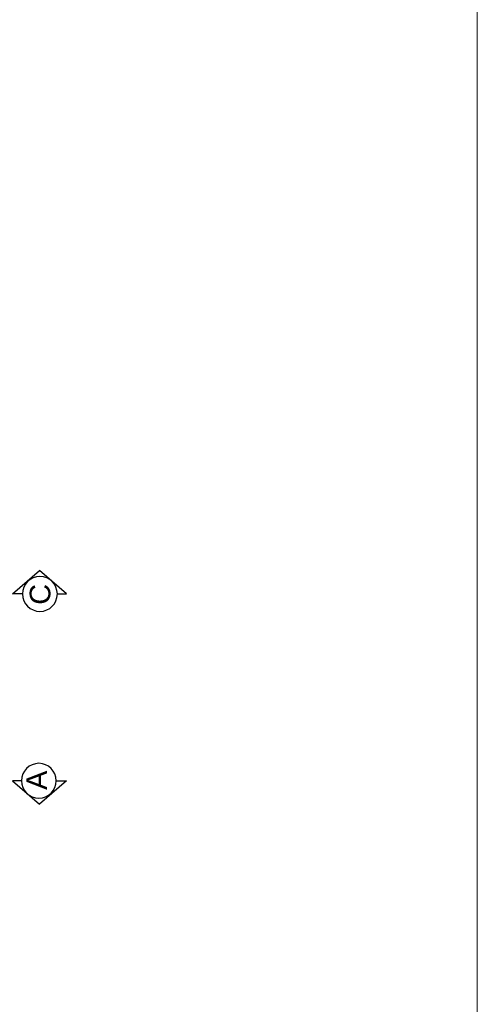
# Model space of a CAD drawing. Header units: millimetres. Extents: x -115474967 to 444143, y -74377 to 241828222.
# Tile 342 of 590: x -117486 to -115783, y 272635 to 276298. Entities that reach past the tile are written whole.
import ezdxf

# ---------------------------------------------------------------- set-up
doc = ezdxf.new("R2010")
doc.units = ezdxf.units.MM
doc.header["$MEASUREMENT"] = 0
doc.layers.add('0_cons_01', color=40, linetype='Continuous', lineweight=0, plot=False)
doc.layers.add('DIMS-50', color=9, linetype='Continuous')
doc.layers.add('TEXT-REFN', color=5, linetype='Continuous')
doc.styles.add('TEXT-20', font='arial.ttf', dxfattribs={"height": 40})

# ---------------------------------------------------------------- blocks, each defined once
blk = doc.blocks.new('A$C69671385')
at = {"layer": 'DIMS-50', "color": 3}
for p, q in [((0, 168.7), (262.1, 397.3)), ((524.2, 168.7), (262.1, 397.3)), ((88.2, 168.7), (0, 168.7)), ((425.6, 168.7), (524.2, 168.7))]:
    blk.add_line(p, q, dxfattribs=at)
at = {"layer": 'TEXT-REFN'}
blk.add_circle((256.9, 168.7), 168.7, dxfattribs=at)
blk = doc.blocks.new('1')
at = {"layer": 'DIMS-50', "color": 3, "xscale": -0.3839999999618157, "yscale": 0.3839999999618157, "zscale": 0.3839999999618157}
for p, rotation in [((-131173.6, 274450.3), 89.9999999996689), ((-130608.2, 274249), 269.9999999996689)]:
    blk.add_blockref('A$C69671385', p, dxfattribs=dict(at, rotation=rotation))
at = {"layer": 'TEXT-REFN', "color": 2, "linetype": 'Continuous', "style": 'TEXT-20'}
for s, p in [('A', (-131272.4, 274321.7)), ('C', (-130583.6, 274308.9))]:
    blk.add_text(s, height=76.8, dxfattribs=at).set_placement(p)

msp = doc.modelspace()

# ---------------------------------------------------------------- linework, layer by layer
at = {"layer": '0_cons_01'}
msp.add_lwpolyline([(-132585.44978, 270777.45941), (-115782.92641, 270777.45941), (-115782.92641, 281818.67803), (-132585.44978, 281818.67803)], close=True, dxfattribs=at)

# ---------------------------------------------------------------- block references
at = {"layer": '0_cons_01', "rotation": 90}
msp.add_blockref('1', (156937.27142, 404704.87632), dxfattribs=at)

doc.saveas('drawing.dxf')
